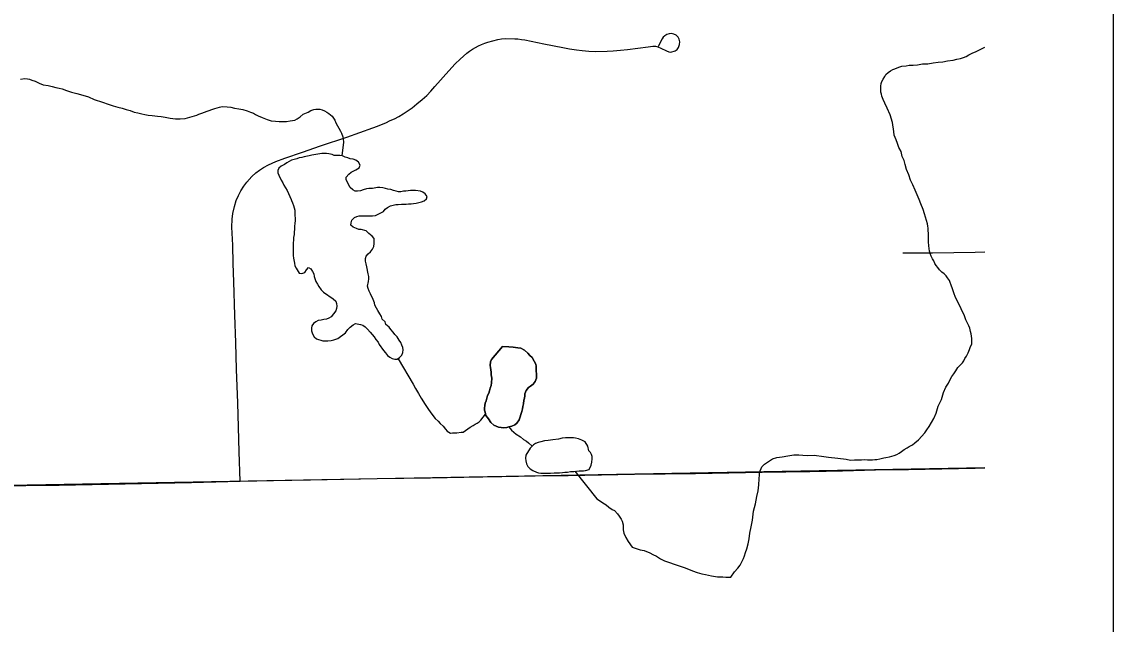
# Model space of a CAD drawing. Extents: x -11.4 to 84.1, y 11.1 to 59.
# Drawn here: x 32.145 to 33.165, y 41.894 to 42.457 of the extents above; entities that cross this region are included whole.
import ezdxf

# ---------------------------------------------------------------- set-up
doc = ezdxf.new("R2010")
doc.units = 0
for name, color, linetype in [('GM_X_County_Road', 7, 'Continuous'), ('GM_X_Minor_Lake', 7, 'Continuous'), ('GM_X_Minor_River', 7, 'Continuous'), ('GM_X_Rail_Line', 7, 'Continuous'), ('GM_X_Township_Road', 7, 'Continuous'), ('SH_Data', 7, 'Continuous')]:
    doc.layers.add(name, color=color, linetype=linetype)

msp = doc.modelspace()

# ---------------------------------------------------------------- linework, layer by layer
at = {"layer": 'GM_X_County_Road'}
msp.add_lwpolyline([(32.1177, 42.0233), (32.1486, 42.0237), (32.1796, 42.0242), (32.2104, 42.0248), (32.2412, 42.0253), (32.2723, 42.026), (32.3034, 42.0267), (32.3261, 42.0273), (32.3488, 42.0278), (32.3799, 42.0284), (32.3973, 42.0287), (32.4148, 42.0291), (32.4459, 42.0296), (32.4769, 42.0302), (32.5019, 42.0307), (32.5269, 42.0311), (32.5579, 42.0317), (32.5757, 42.032), (32.5935, 42.0323), (32.6246, 42.0328), (32.6556, 42.0333), (32.6867, 42.0338), (32.7178, 42.0343), (32.7463, 42.0347), (32.7748, 42.0351), (32.8059, 42.0357), (32.837, 42.0362), (32.8593, 42.0366), (32.8816, 42.037), (32.9123, 42.0376), (32.943, 42.0383), (32.974, 42.0389), (33.0051, 42.0395), (33.0362, 42.0401), (33.0454, 42.0402)], dxfattribs=at)
at = {"layer": 'GM_X_Minor_Lake'}
for points in [[(32.4367, 42.3322), (32.4349, 42.333), (32.4319, 42.3337), (32.4296, 42.3341), (32.4251, 42.3341), (32.416, 42.3326), (32.4133, 42.3318), (32.4088, 42.3311), (32.4065, 42.3303), (32.4042, 42.33), (32.402, 42.3292), (32.3993, 42.3284), (32.397, 42.3277), (32.3925, 42.3254), (32.3902, 42.3239), (32.3872, 42.3224), (32.3849, 42.3205), (32.3842, 42.3182), (32.3842, 42.3159), (32.3849, 42.3137), (32.3872, 42.3091), (32.3887, 42.3068), (32.3898, 42.3046), (32.3913, 42.3019), (32.3929, 42.2996), (32.3966, 42.291)], [(32.4681, 42.2101), (32.4689, 42.2146), (32.4693, 42.2169), (32.4693, 42.2192), (32.4685, 42.2215), (32.4674, 42.2283), (32.4666, 42.2309), (32.4662, 42.2336), (32.4662, 42.2359), (32.4666, 42.2381), (32.4685, 42.2404), (32.4708, 42.2423), (32.4727, 42.2446), (32.4738, 42.2472), (32.4742, 42.2499), (32.4742, 42.2522), (32.4742, 42.2545), (32.4723, 42.2567), (32.4693, 42.2594), (32.4666, 42.2617), (32.4621, 42.2632), (32.4598, 42.2632), (32.4576, 42.2639), (32.4545, 42.2651), (32.4523, 42.267), (32.4526, 42.2693), (32.4534, 42.2719), (32.4557, 42.2742), (32.4579, 42.2753), (32.4602, 42.2757), (32.4727, 42.2757), (32.4754, 42.2761), (32.4829, 42.2799), (32.4845, 42.2821), (32.4867, 42.2836), (32.4894, 42.2852), (32.492, 42.2859), (32.4943, 42.2863), (32.4966, 42.2863), (32.4996, 42.2867), (32.5041, 42.2867), (32.5064, 42.2871), (32.5087, 42.2871), (32.511, 42.2874), (32.5136, 42.2878), (32.5159, 42.2882), (32.5185, 42.2889), (32.5208, 42.2897), (32.5231, 42.2916), (32.5238, 42.2939), (32.5219, 42.2965), (32.5197, 42.298), (32.5174, 42.2988), (32.5129, 42.2996), (32.5083, 42.2996), (32.5038, 42.2988), (32.5015, 42.2988), (32.4992, 42.2984), (32.497, 42.2984), (32.4947, 42.2988), (32.4924, 42.2996), (32.4898, 42.3003), (32.4871, 42.3007), (32.4848, 42.3015), (32.4822, 42.3019), (32.4795, 42.3022), (32.4773, 42.3022), (32.4727, 42.3015), (32.4693, 42.3015), (32.4671, 42.3011), (32.464, 42.3), (32.4614, 42.2992), (32.4587, 42.2988), (32.4565, 42.2988), (32.4542, 42.3), (32.4519, 42.3022), (32.4504, 42.3045), (32.4493, 42.3072), (32.4481, 42.3095), (32.4481, 42.3121), (32.4504, 42.3148), (32.4527, 42.3167), (32.4572, 42.3189), (32.4603, 42.3208), (32.461, 42.3231), (32.4595, 42.3261), (32.4572, 42.3277), (32.4546, 42.3288), (32.4519, 42.3292), (32.4497, 42.3299), (32.447, 42.3307), (32.4447, 42.3318), (32.4421, 42.3322), (32.4367, 42.3322)], [(32.3966, 42.291), (32.397, 42.2901), (32.3978, 42.2879), (32.3989, 42.2856), (32.3993, 42.2833), (32.4, 42.281), (32.4, 42.2765), (32.4004, 42.2734), (32.4004, 42.2712), (32.4, 42.2689), (32.3996, 42.2659), (32.3996, 42.2632), (32.3993, 42.2609)], [(32.3993, 42.2609), (32.3993, 42.2583), (32.3989, 42.2556), (32.3989, 42.253), (32.3985, 42.2507), (32.3985, 42.2389), (32.3989, 42.2363), (32.3996, 42.2317), (32.4, 42.2291), (32.4011, 42.2268), (32.4041, 42.2222), (32.4064, 42.2219), (32.4094, 42.223), (32.411, 42.2253), (32.4129, 42.2275), (32.4151, 42.2264), (32.4166, 42.2238), (32.4178, 42.2215), (32.4181, 42.2192), (32.4197, 42.2146), (32.4212, 42.212), (32.4223, 42.2097), (32.4246, 42.2067), (32.4268, 42.2044), (32.4359, 42.1983), (32.4382, 42.1961), (32.4389, 42.1938), (32.4393, 42.1915), (32.4389, 42.1892), (32.4382, 42.187), (32.4363, 42.1843), (32.434, 42.1813), (32.4317, 42.1801), (32.4295, 42.1794), (32.4272, 42.179), (32.4246, 42.1782), (32.4219, 42.1779), (32.4196, 42.1767), (32.4174, 42.1752), (32.4158, 42.1729), (32.4155, 42.1707), (32.4155, 42.1684), (32.4166, 42.1657), (32.4181, 42.1627), (32.4204, 42.1608), (32.4261, 42.1589)], [(32.4261, 42.1589), (32.4287, 42.1589), (32.431, 42.1589), (32.434, 42.1593), (32.4366, 42.16), (32.4401, 42.1612), (32.4427, 42.1631), (32.445, 42.1646), (32.4473, 42.1665), (32.4495, 42.1695), (32.4518, 42.1718), (32.4545, 42.1741), (32.4567, 42.1752), (32.4613, 42.1744), (32.4635, 42.1737), (32.4658, 42.1722), (32.4681, 42.1699), (32.4703, 42.1672), (32.4741, 42.1627), (32.4756, 42.1604), (32.4779, 42.1577), (32.479, 42.1555), (32.4828, 42.1501), (32.4847, 42.1479), (32.4866, 42.1452), (32.4889, 42.1437), (32.4911, 42.1426), (32.4934, 42.1418), (32.4957, 42.1418), (32.498, 42.1433), (32.5002, 42.1456), (32.501, 42.1482), (32.5014, 42.1505), (32.501, 42.1528), (32.5002, 42.1551), (32.4991, 42.1573), (32.4976, 42.1596), (32.4957, 42.1627), (32.4934, 42.1649), (32.4919, 42.1672), (32.4897, 42.1695), (32.4881, 42.1718), (32.4851, 42.1744), (32.4844, 42.1767), (32.4817, 42.1794), (32.481, 42.1816), (32.4794, 42.1843), (32.4776, 42.1873), (32.4764, 42.1896), (32.4749, 42.1922), (32.4745, 42.1945), (32.4734, 42.1976), (32.4708, 42.2029), (32.4696, 42.2055), (32.4685, 42.2078), (32.4681, 42.2101)], [(32.5943, 42.1537), (32.5839, 42.1417), (32.5831, 42.1394), (32.5828, 42.136), (32.5829, 42.1341), (32.5833, 42.1318), (32.5837, 42.1296), (32.5837, 42.1273), (32.5842, 42.1242), (32.5839, 42.1197), (32.5835, 42.1174), (32.5828, 42.1147), (32.5821, 42.1124), (32.5814, 42.1101), (32.5803, 42.1078), (32.5795, 42.1055), (32.5788, 42.1029), (32.5781, 42.1009), (32.5778, 42.0987), (32.5774, 42.096), (32.5775, 42.0941), (32.5779, 42.0922), (32.5787, 42.0892), (32.581, 42.0862), (32.5833, 42.0828), (32.586, 42.0802), (32.5883, 42.0791), (32.5906, 42.0783), (32.5929, 42.078), (32.5952, 42.0777), (32.5982, 42.0781), (32.6001, 42.0785), (32.6028, 42.0793), (32.6058, 42.0805)], [(32.5943, 42.1537), (32.6, 42.1534), (32.6042, 42.1531), (32.6084, 42.1524), (32.6114, 42.1521), (32.6149, 42.1502), (32.618, 42.1476), (32.6199, 42.1454), (32.6218, 42.1435), (32.6238, 42.1401), (32.6253, 42.1371), (32.6258, 42.1352), (32.6258, 42.1329), (32.6258, 42.131), (32.6259, 42.128), (32.6259, 42.1261), (32.6259, 42.1242), (32.6249, 42.1211), (32.623, 42.1184), (32.6204, 42.1165), (32.6185, 42.1153), (32.6163, 42.1126), (32.6152, 42.1095), (32.6152, 42.1076), (32.6149, 42.1053), (32.6141, 42.1034), (32.6138, 42.1), (32.6131, 42.0977), (32.6128, 42.0954), (32.6124, 42.0931), (32.6099, 42.0851), (32.6077, 42.082), (32.6058, 42.0805), (32.6028, 42.0793), (32.6001, 42.0785), (32.5982, 42.0781), (32.5952, 42.0777), (32.5929, 42.078), (32.5906, 42.0783), (32.5883, 42.0791), (32.586, 42.0802), (32.5833, 42.0828), (32.581, 42.0862), (32.5787, 42.0892), (32.5779, 42.0922), (32.5775, 42.0941), (32.5774, 42.096), (32.5778, 42.0987), (32.5781, 42.1009), (32.5788, 42.1029), (32.5795, 42.1055), (32.5803, 42.1078), (32.5814, 42.1101), (32.5821, 42.1124), (32.5828, 42.1147), (32.5835, 42.1174), (32.5839, 42.1197), (32.5842, 42.1242), (32.5837, 42.1273), (32.5837, 42.1296), (32.5833, 42.1318), (32.5829, 42.1341), (32.5828, 42.136), (32.5831, 42.1394), (32.5839, 42.1417), (32.5943, 42.1537)], [(32.6058, 42.0805), (32.6077, 42.082), (32.6099, 42.0851), (32.6124, 42.0931), (32.6128, 42.0954), (32.6131, 42.0977), (32.6138, 42.1), (32.6141, 42.1034), (32.6149, 42.1053), (32.6152, 42.1076), (32.6152, 42.1095), (32.6163, 42.1126), (32.6185, 42.1153), (32.6204, 42.1165), (32.623, 42.1184), (32.6249, 42.1211), (32.6259, 42.1242), (32.6259, 42.1261), (32.6259, 42.128), (32.6258, 42.131), (32.6258, 42.1329), (32.6258, 42.1352), (32.6253, 42.1371), (32.6238, 42.1401), (32.6218, 42.1435), (32.6199, 42.1454), (32.618, 42.1476), (32.6149, 42.1502), (32.6114, 42.1521), (32.6084, 42.1524), (32.6042, 42.1531), (32.6, 42.1534), (32.5943, 42.1537)], [(32.6741, 42.0607), (32.6714, 42.0645), (32.6683, 42.0663), (32.6653, 42.0674), (32.6626, 42.0681), (32.6607, 42.0685), (32.6584, 42.0684), (32.6561, 42.0684), (32.6531, 42.0683), (32.6501, 42.0679), (32.6467, 42.0671), (32.6413, 42.0666), (32.6368, 42.0658), (32.6334, 42.0654), (32.63, 42.0645), (32.6277, 42.0641), (32.6251, 42.0629), (32.6232, 42.0618), (32.6202, 42.0587), (32.6161, 42.0521), (32.6158, 42.0495), (32.6159, 42.0468), (32.6167, 42.0442), (32.6178, 42.0415), (32.6202, 42.0393), (32.6225, 42.0378), (32.6259, 42.0363)], [(32.6741, 42.0607), (32.6714, 42.0645), (32.6683, 42.0663), (32.6653, 42.0674), (32.6626, 42.0681), (32.6607, 42.0685), (32.6584, 42.0684), (32.6561, 42.0684), (32.6531, 42.0683), (32.6501, 42.0679), (32.6467, 42.0671), (32.6413, 42.0666), (32.6368, 42.0658), (32.6334, 42.0654), (32.63, 42.0645), (32.6277, 42.0641), (32.6251, 42.0629), (32.6232, 42.0618), (32.6202, 42.0587), (32.6161, 42.0521), (32.6158, 42.0495), (32.6159, 42.0468), (32.6167, 42.0442), (32.6178, 42.0415), (32.6202, 42.0393), (32.6225, 42.0378), (32.6259, 42.0363), (32.6278, 42.0356), (32.6301, 42.0353), (32.6328, 42.0353), (32.6354, 42.0353), (32.6392, 42.0354), (32.6426, 42.0355), (32.6453, 42.0355), (32.6476, 42.0355), (32.6502, 42.036), (32.6525, 42.0364), (32.6551, 42.0364), (32.6578, 42.0369), (32.6608, 42.0369), (32.6635, 42.0373), (32.6658, 42.0374), (32.6677, 42.0374), (32.6699, 42.0374), (32.6718, 42.0378), (32.6752, 42.0387), (32.6771, 42.0429), (32.6778, 42.0455), (32.6781, 42.0486), (32.6781, 42.0509), (32.6773, 42.0528), (32.6765, 42.0547), (32.6749, 42.0561), (32.6741, 42.0607)], [(32.6259, 42.0363), (32.6278, 42.0356), (32.6301, 42.0353), (32.6328, 42.0353), (32.6354, 42.0353), (32.6392, 42.0354), (32.6426, 42.0355), (32.6453, 42.0355), (32.6476, 42.0355), (32.6502, 42.036), (32.6525, 42.0364), (32.6551, 42.0364), (32.6578, 42.0369), (32.6608, 42.0369), (32.6635, 42.0373), (32.6658, 42.0374), (32.6677, 42.0374), (32.6699, 42.0374), (32.6718, 42.0378), (32.6752, 42.0387), (32.6771, 42.0429), (32.6778, 42.0455), (32.6781, 42.0486), (32.6781, 42.0509), (32.6773, 42.0528), (32.6765, 42.0547), (32.6749, 42.0561), (32.6741, 42.0607)]]:
    msp.add_lwpolyline(points, dxfattribs=at)
at = {"layer": 'GM_X_Minor_River'}
for points in [[(32.9485, 42.3895), (32.9481, 42.3914), (32.948, 42.3933), (32.948, 42.3971), (32.9483, 42.3994), (32.9491, 42.4013), (32.9502, 42.4036), (32.9516, 42.4059), (32.9527, 42.4078), (32.955, 42.4098), (32.9569, 42.4113), (32.9591, 42.4125), (32.961, 42.4133), (32.9648, 42.4149), (32.9678, 42.4157), (32.9716, 42.4161), (32.9746, 42.4165), (32.9784, 42.4166), (32.9822, 42.417), (32.9871, 42.4179), (32.9921, 42.418), (32.997, 42.4188), (33.0015, 42.4193), (33.0061, 42.4197), (33.0103, 42.4206), (33.0156, 42.4214), (33.019, 42.4222), (33.0224, 42.423), (33.0254, 42.4238), (33.0277, 42.4246), (33.0303, 42.4262), (33.0333, 42.4278), (33.0371, 42.4294), (33.0408, 42.4313), (33.0454, 42.4334)], [(32.1434, 42.4037), (32.1476, 42.4041), (32.1499, 42.4038), (32.1518, 42.4034), (32.1541, 42.4027)], [(32.1541, 42.4027), (32.1571, 42.4016), (32.161, 42.3998), (32.1648, 42.3983), (32.1693, 42.3976), (32.1732, 42.3966), (32.1766, 42.3959), (32.1796, 42.3951), (32.1823, 42.3944), (32.1865, 42.393), (32.1911, 42.3915), (32.1961, 42.3901), (32.2018, 42.3887), (32.2071, 42.3869), (32.2125, 42.3847), (32.2201, 42.3821), (32.2255, 42.3803), (32.2301, 42.3785), (32.2346, 42.3774), (32.2385, 42.3763), (32.2423, 42.3753), (32.2461, 42.3742), (32.2499, 42.3727), (32.2533, 42.372), (32.2568, 42.3713), (32.2598, 42.3706), (32.2629, 42.3699), (32.2667, 42.3696), (32.269, 42.3692), (32.2716, 42.3689), (32.275, 42.3686), (32.2789, 42.3679), (32.2834, 42.3672), (32.2884, 42.3665), (32.2929, 42.3666), (32.2975, 42.3667), (32.3084, 42.3699), (32.3103, 42.3707), (32.313, 42.3719), (32.3156, 42.3727), (32.3179, 42.3735), (32.3198, 42.3743), (32.3224, 42.3751), (32.3251, 42.3762), (32.3273, 42.3767), (32.3296, 42.3775), (32.3319, 42.3779), (32.3368, 42.3776), (32.3402, 42.3773), (32.3437, 42.3765), (32.3475, 42.3758), (32.3513, 42.3752), (32.3555, 42.3741), (32.3585, 42.3726), (32.3612, 42.3719), (32.3631, 42.3704), (32.3658, 42.3693), (32.3693, 42.3678), (32.3742, 42.366), (32.378, 42.3646), (32.3818, 42.3642), (32.3853, 42.3639), (32.3887, 42.364), (32.3921, 42.364), (32.3955, 42.3645), (32.3978, 42.3649), (32.4001, 42.3653), (32.4023, 42.3665), (32.4049, 42.3684), (32.4079, 42.3708), (32.4125, 42.3727), (32.4151, 42.3743), (32.4177, 42.3751), (32.4196, 42.3755), (32.4234, 42.3756), (32.4257, 42.3749), (32.4276, 42.3741), (32.4299, 42.3726), (32.4319, 42.3715), (32.4349, 42.3689), (32.4373, 42.3652), (32.4385, 42.3629), (32.4428, 42.355), (32.4436, 42.3531), (32.4448, 42.3497), (32.4452, 42.3478), (32.4456, 42.3448), (32.444, 42.3319)], [(32.9606, 42.0517), (32.9629, 42.0529), (32.9652, 42.0541), (32.9674, 42.0556), (32.9697, 42.0576), (32.9727, 42.0591), (32.9746, 42.0603), (32.9776, 42.0619), (32.9798, 42.0638), (32.9832, 42.0665), (32.9892, 42.0731), (32.991, 42.0758), (32.9932, 42.0789), (32.9954, 42.0827), (32.9977, 42.0865), (32.9999, 42.0915), (33.0016, 42.098), (33.0046, 42.1041), (33.0067, 42.1106), (33.0089, 42.1156), (33.0112, 42.1194), (33.013, 42.1229), (33.0145, 42.1256), (33.0163, 42.1283), (33.0182, 42.131), (33.02, 42.134), (33.0226, 42.1367), (33.0245, 42.1383), (33.0256, 42.1402), (33.0267, 42.1425), (33.0282, 42.1448), (33.0297, 42.1479), (33.0308, 42.1509), (33.0319, 42.1536), (33.033, 42.1559), (33.0332, 42.1613), (33.0324, 42.1654), (33.032, 42.1677), (33.0312, 42.1707), (33.0304, 42.173), (33.0292, 42.1756), (33.0276, 42.1786), (33.0261, 42.1824), (33.0201, 42.1953), (33.0178, 42.1994), (33.0162, 42.2039), (33.015, 42.2077), (33.0138, 42.2111), (33.013, 42.2134), (33.0122, 42.2153), (33.0103, 42.2179), (33.0091, 42.2198), (33.0072, 42.2217), (33.0052, 42.2231), (33.0029, 42.2254), (33.0014, 42.2276), (32.9998, 42.2295), (32.9986, 42.2314), (32.9975, 42.2337), (32.9963, 42.2355), (32.9951, 42.2382), (32.9943, 42.2405), (32.9935, 42.2427), (32.9931, 42.2454), (32.993, 42.2477), (32.9926, 42.2515), (32.9925, 42.2545), (32.9925, 42.2572), (32.9925, 42.2594), (32.9924, 42.2621), (32.9924, 42.2644), (32.992, 42.2663), (32.9916, 42.2685), (32.9907, 42.2716), (32.9899, 42.2746), (32.9887, 42.2776), (32.9875, 42.2818), (32.9855, 42.2871), (32.984, 42.2912), (32.982, 42.2954), (32.98, 42.2999), (32.978, 42.3048), (32.9757, 42.3093), (32.9741, 42.3143), (32.9721, 42.3192), (32.9709, 42.3237), (32.9697, 42.3275), (32.9681, 42.3313), (32.9669, 42.3358), (32.9649, 42.3396), (32.9637, 42.3434), (32.9625, 42.3468), (32.9605, 42.3513), (32.9601, 42.3547), (32.9588, 42.3631), (32.9568, 42.3702), (32.954, 42.3763), (32.9517, 42.3812), (32.9501, 42.3846), (32.9489, 42.3876), (32.9485, 42.3895)], [(32.4965, 42.1423), (32.5106, 42.1185), (32.5129, 42.1143), (32.5157, 42.1098), (32.518, 42.1053), (32.5219, 42.0996), (32.525, 42.0948), (32.5281, 42.0906), (32.5312, 42.0865), (32.5339, 42.0839), (32.5359, 42.0816), (32.5386, 42.0794), (32.5409, 42.0764), (32.5425, 42.0745), (32.5455, 42.0727), (32.5474, 42.0731), (32.5516, 42.0731), (32.5554, 42.0736), (32.5573, 42.0736), (32.5595, 42.0752), (32.5618, 42.0767), (32.564, 42.0783), (32.5667, 42.0798), (32.5686, 42.081), (32.5704, 42.0822), (32.5723, 42.0834), (32.5738, 42.0849), (32.5783, 42.0904)], [(32.6002, 42.0785), (32.6025, 42.0755), (32.6071, 42.0718), (32.6109, 42.0692), (32.614, 42.0669), (32.6167, 42.0651), (32.6186, 42.0636), (32.622, 42.0605)], [(32.6619, 42.0371), (32.6825, 42.0114), (32.6848, 42.0099), (32.6879, 42.0077), (32.691, 42.0058), (32.6937, 42.0036), (32.6968, 42.0014), (32.6991, 42.0003), (32.7018, 41.9973), (32.7033, 41.995), (32.7053, 41.9924), (32.7061, 41.9905), (32.7069, 41.9871), (32.7069, 41.9848), (32.707, 41.9825), (32.7078, 41.9791), (32.7094, 41.9753), (32.7117, 41.9716), (32.7156, 41.9663), (32.7228, 41.9638), (32.7267, 41.9631), (32.732, 41.9609), (32.7347, 41.9594), (32.7381, 41.9576), (32.742, 41.9554), (32.7458, 41.9535), (32.7504, 41.9517), (32.7546, 41.9502), (32.7603, 41.9484), (32.7641, 41.9473), (32.768, 41.9455), (32.7718, 41.9441), (32.7764, 41.9426), (32.7806, 41.9412), (32.784, 41.9405), (32.787, 41.9401), (32.7897, 41.9394), (32.7916, 41.9391), (32.7954, 41.9384), (32.7981, 41.9384), (32.8004, 41.9384), (32.803, 41.9381), (32.8053, 41.9381), (32.8076, 41.9382), (32.8113, 41.9432), (32.8143, 41.9466), (32.8165, 41.9493), (32.818, 41.9524), (32.8195, 41.9555), (32.8206, 41.9582), (32.8216, 41.9612), (32.8227, 41.9647), (32.8238, 41.9692), (32.8248, 41.9738), (32.8255, 41.9791), (32.8269, 41.9853), (32.828, 41.9914), (32.829, 41.9997), (32.8307, 42.0066), (32.8322, 42.0135), (32.8332, 42.0188), (32.8339, 42.0245), (32.8342, 42.0299), (32.8345, 42.0337), (32.8344, 42.0359), (32.8366, 42.0413), (32.8392, 42.0436), (32.8419, 42.0456), (32.8468, 42.0487), (32.8509, 42.0499), (32.8558, 42.0507), (32.8611, 42.0516), (32.8668, 42.0524), (32.8714, 42.0525), (32.8752, 42.0522), (32.8794, 42.0519), (32.8858, 42.052), (32.8946, 42.051), (32.8991, 42.0503), (32.9079, 42.0493), (32.9155, 42.0483), (32.9197, 42.0476), (32.9235, 42.0477), (32.9265, 42.0477), (32.9299, 42.0478), (32.933, 42.0482), (32.9356, 42.0479), (32.9379, 42.0479), (32.9402, 42.0479), (32.9425, 42.048), (32.9444, 42.048), (32.947, 42.0488), (32.9508, 42.0496), (32.9527, 42.0501), (32.9561, 42.0505), (32.9584, 42.0513), (32.9606, 42.0517)]]:
    msp.add_lwpolyline(points, dxfattribs=at)
at = {"layer": 'GM_X_Rail_Line'}
msp.add_lwpolyline([(26.7173, 41.5554), (27.053, 41.3716), (27.5535, 41.381), (28.6, 41.4108), (30.1582, 41.4518), (31.0724, 41.4705), (32.0351, 41.4994), (32.0472, 41.5115), (32.0379, 42.0121), (32.0463, 42.0224), (33.0454, 42.0406)], dxfattribs=at)
at = {"layer": 'GM_X_Township_Road'}
for points in [[(32.3488, 42.0278), (32.348, 42.0554), (32.3473, 42.0782), (32.3466, 42.1011), (32.3456, 42.1322), (32.3448, 42.1576), (32.3439, 42.1831), (32.343, 42.2141), (32.3424, 42.2312), (32.3419, 42.2483), (32.3411, 42.2653), (32.3413, 42.2726), (32.342, 42.2781), (32.3435, 42.2847), (32.3452, 42.2901), (32.3472, 42.2948), (32.3494, 42.2991), (32.3522, 42.3034), (32.355, 42.3073), (32.3598, 42.3127), (32.3635, 42.3159), (32.3669, 42.3186), (32.3708, 42.3211), (32.3754, 42.3235), (32.3823, 42.3265), (32.3907, 42.3296), (32.4073, 42.3353), (32.4239, 42.3411), (32.4485, 42.3495), (32.4731, 42.358), (32.4772, 42.3595), (32.4812, 42.3611), (32.4852, 42.3629), (32.4892, 42.3648), (32.4933, 42.3666), (32.4974, 42.3688), (32.5012, 42.3711), (32.5052, 42.3737), (32.5096, 42.3769), (32.5142, 42.3804), (32.5191, 42.3845), (32.5233, 42.3883), (32.5271, 42.3923), (32.531, 42.3966), (32.5439, 42.4113), (32.5499, 42.4178), (32.5545, 42.4224), (32.5576, 42.4252), (32.5607, 42.4279), (32.5635, 42.4298), (32.5662, 42.4317), (32.5689, 42.4332), (32.5718, 42.4347), (32.5747, 42.4359), (32.5776, 42.4371), (32.5806, 42.4381), (32.5852, 42.4395), (32.5897, 42.4405), (32.5934, 42.4411), (32.5972, 42.4415), (32.6056, 42.4413), (32.6087, 42.4411), (32.6119, 42.4407), (32.615, 42.4402), (32.6328, 42.4366), (32.6507, 42.4331), (32.6568, 42.432), (32.6634, 42.4311), (32.6688, 42.4305), (32.6748, 42.4298), (32.6809, 42.4295), (32.6922, 42.4297), (32.6977, 42.4301), (32.7044, 42.4307), (32.711, 42.4314), (32.7305, 42.4339), (32.7349, 42.4345), (32.7372, 42.4343), (32.7395, 42.4337), (32.7422, 42.4325), (32.7475, 42.4299), (32.7496, 42.4291), (32.7516, 42.4289), (32.7556, 42.4299), (32.7575, 42.4312), (32.7589, 42.4333), (32.7598, 42.4358), (32.7601, 42.4383), (32.7595, 42.4408), (32.7584, 42.4429), (32.7567, 42.4448), (32.7545, 42.4457), (32.7522, 42.4462), (32.75, 42.446), (32.7479, 42.4453), (32.746, 42.4442), (32.7446, 42.4428), (32.7435, 42.4411), (32.7399, 42.4342)], [(32.9687, 42.2414), (32.9962, 42.2411), (33.0162, 42.2415), (33.0363, 42.2419), (33.0454, 42.2421)]]:
    msp.add_lwpolyline(points, dxfattribs=at)
at = {"layer": 'SH_Data'}
msp.add_line((33.1653, 47.5483), (33.1653, 40.5483), dxfattribs=at)

doc.saveas('drawing.dxf')
